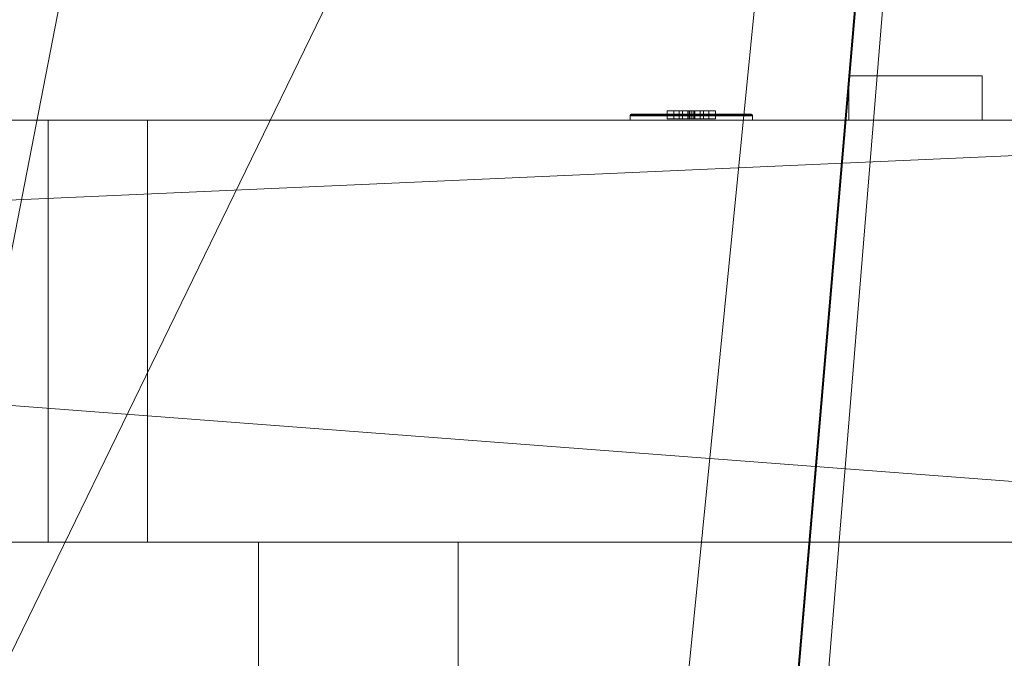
# Model space of a CAD drawing. Header units: inches. Extents: x -263 to 528, y -1 to 602.
# Tile 545 of 656: x 204 to 226, y 389 to 403. Entities that reach past the tile are written whole.
import ezdxf

# ---------------------------------------------------------------- set-up
doc = ezdxf.new("R2010")
doc.units = ezdxf.units.IN
doc.header["$MEASUREMENT"] = 0
for name, color, linetype in [('New_Twindo - Electrical', 7, 'Continuous'), ('Twindo - Electrical', 7, 'Continuous'), ('Twindo - Slabs', 7, 'Continuous'), ('Twindo - Walls', 7, 'Continuous')]:
    doc.layers.add(name, color=color, linetype=linetype)

# ---------------------------------------------------------------- blocks, each defined once
blk = doc.blocks.new('Slab_D0BD3B49-249D-4DA8-80D4-D821BCE50D6B', base_point=(-249.5, 387))
at = {"layer": 'Twindo - Slabs', "lineweight": 0}
mesh = blk.add_polyface(dxfattribs=at)
corners = [(-192, 387), (-249.5, 387), (-249.5, 387, -6), (-192, 387, -6), (-89.75, 579.5), (-249.5, 579.5), (-192, 134.5), (-132, 134.5), (-132, 124.5), (10, 124.5), (10, 13.75), (161.5, 13.75), (161.5, 6.5), (252, 6.5), (252, 14), (415.5, 14), (415.5, 322.5), (222.5, 322.5), (222.5, 357.5), (-4, 357.5), (-4, 413), (101.5, 413), (101.5, 553.5), (-89.75, 553.5), (-249.5, 579.5, -6), (-192, 134.5, -6), (-89.75, 579.5, -6), (-89.75, 553.5, -6), (101.5, 553.5, -6), (101.5, 413, -6), (-4, 413, -6), (-4, 357.5, -6), (222.5, 357.5, -6), (222.5, 322.5, -6), (415.5, 322.5, -6), (415.5, 14, -6), (252, 14, -6), (252, 6.5, -6), (161.5, 6.5, -6), (161.5, 13.75, -6), (10, 13.75, -6), (10, 124.5, -6), (-132, 124.5, -6), (-132, 134.5, -6)]
mesh.append_faces([[corners[k] for k in face] for face in [(0, 1, 2, 3), (1, 5, 24, 2), (6, 0, 3, 25), (5, 4, 26, 24), (7, 6, 25, 43), (8, 7, 43, 42), (9, 8, 42, 41), (10, 9, 41, 40), (11, 10, 40, 39), (12, 11, 39, 38), (13, 12, 38, 37), (14, 13, 37, 36), (15, 14, 36, 35), (16, 15, 35, 34), (17, 16, 34, 33), (18, 17, 33, 32), (19, 18, 32, 31), (20, 19, 31, 30), (21, 20, 30, 29), (22, 21, 29, 28), (23, 22, 28, 27), (4, 23, 27, 26)]], dxfattribs={"color": 254})
mesh.append_faces([[corners[k] for k in face] for face in [(22, 20, 21), (16, 14, 15)]], dxfattribs={"vtx0": -1, "color": 254})
mesh.append_faces([[corners[k] for k in face] for face in [(28, 30, 27), (34, 36, 33)]], dxfattribs={"vtx0": -1, "vtx1": -1, "color": 254})
mesh.append_faces([[corners[k] for k in face] for face in [(4, 0, 7), (19, 23, 8), (19, 9, 11), (43, 3, 26), (42, 27, 31), (39, 41, 31)]], dxfattribs={"vtx0": -1, "vtx1": -1, "vtx2": -1, "color": 254})
mesh.append_faces([[corners[k] for k in face] for face in [(23, 7, 8), (19, 8, 9), (17, 11, 12), (17, 12, 13), (17, 13, 14), (3, 24, 26), (43, 26, 27), (39, 31, 32), (39, 32, 33)]], dxfattribs={"vtx0": -1, "vtx2": -1, "color": 254})
mesh.append_faces([[corners[k] for k in face] for face in [(29, 30, 28), (35, 36, 34)]], dxfattribs={"vtx1": -1, "color": 254})
mesh.append_faces([[corners[k] for k in face] for face in [(4, 5, 0), (23, 4, 7), (19, 20, 23), (22, 23, 20), (18, 19, 11), (17, 18, 11), (16, 17, 14), (42, 43, 27), (30, 31, 27), (41, 42, 31), (38, 39, 33), (37, 38, 33), (36, 37, 33)]], dxfattribs={"vtx1": -1, "vtx2": -1, "color": 254})
mesh.append_faces([[corners[k] for k in face] for face in [(5, 1, 0), (0, 6, 7), (9, 10, 11), (3, 2, 24), (43, 25, 3), (39, 40, 41)]], dxfattribs={"vtx2": -1, "color": 254})
blk = doc.blocks.new('Slab_C16FED3F-F51D-4887-95C2-45D370958F54', base_point=(-255.75, 595))
at = {"layer": 'Twindo - Slabs', "lineweight": 0}
mesh = blk.add_polyface(dxfattribs=at)
corners = [(95.5, 568, 128), (95.5, 570, 128), (-75.75, 570, 128), (-75.75, 595, 128), (-255.75, 595, 128), (-255.75, 379, 128), (-198, 379, 128), (-198, 134.5, 128), (-136, 134.5, 128), (-136, 110.5, 128), (6.5, 110.5, 128), (6.5, 6.5, 128), (315.5, 6.5, 128), (315.5, 8, 128), (378.5, 8, 128), (378.5, 6.5, 128), (523, 6.5, 128), (523, 132.25, 128), (421.5, 132.25, 128), (421.5, 333, 128), (239, 333, 128), (239, 391.501, 128), (240, 391.501, 128), (240, 457, 128), (237, 457, 128), (237, 568, 128), (201, 127.5, 128), (201, 128.125, 128), (244.5, 128.125, 128), (244.5, 127.5, 128), (244.5, 15, 128), (161.5, 15, 128), (161.5, 146.5, 128), (200.935, 146.5, 128), (200.997, 146.5, 128), (200.997, 128.5, 128), (95.5, 568, 101), (95.5, 570, 101), (-75.75, 570, 101), (-75.75, 595, 101), (-255.75, 595, 101), (-255.75, 379, 101), (-198, 379, 101), (-198, 134.5, 101), (-136, 134.5, 101), (-136, 110.5, 101), (6.5, 110.5, 101), (6.5, 6.5, 101), (315.5, 6.5, 101), (315.5, 8, 101), (378.5, 8, 101), (378.5, 6.5, 101), (523, 6.5, 101), (523, 132.25, 101), (421.5, 132.25, 101), (421.5, 333, 101), (239, 333, 101), (239, 391.501, 101), (240, 391.501, 101), (240, 457, 101), (237, 457, 101), (237, 568, 101), (201, 127.5, 120), (201, 128, 120), (201, 128.125, 120), (244.5, 128.125, 120), (244.5, 128, 120), (244.5, 127.5, 120), (244.5, 127.5, 101), (244.5, 15, 101), (161.5, 15, 101), (161.5, 146.5, 101), (200.935, 146.5, 101), (200.997, 146.5, 101), (200.997, 128.5, 114.5), (201, 127.5, 101)]
mesh.append_faces([[corners[k] for k in face] for face in [(36, 37, 1, 0), (37, 38, 2, 1), (38, 39, 3, 2), (39, 40, 4, 3), (40, 41, 5, 4), (41, 42, 6, 5), (42, 43, 7, 6), (43, 44, 8, 7), (44, 45, 9, 8), (45, 46, 10, 9), (46, 47, 11, 10), (47, 48, 12, 11), (48, 49, 13, 12), (49, 50, 14, 13), (50, 51, 15, 14), (51, 52, 16, 15), (52, 53, 17, 16), (53, 54, 18, 17), (54, 55, 19, 18), (55, 56, 20, 19), (56, 57, 21, 20), (57, 58, 22, 21), (58, 59, 23, 22), (59, 60, 24, 23), (60, 61, 25, 24), (61, 36, 0, 25), (28, 27, 64, 65), (69, 70, 31, 30), (70, 71, 32, 31), (33, 32, 71, 72), (33, 72, 73, 34), (34, 73, 74, 35), (62, 67, 66, 63), (65, 64, 63, 66), (67, 62, 75, 68), (72, 74, 73)]], dxfattribs={"color": 254})
mesh.append_faces([[corners[k] for k in face] for face in [(23, 21, 22), (27, 63, 64), (29, 66, 67), (29, 69, 30), (75, 74, 72), (52, 54, 53)]], dxfattribs={"vtx0": -1, "color": 254})
mesh.append_faces([[corners[k] for k in face] for face in [(16, 18, 15), (59, 57, 60)]], dxfattribs={"vtx0": -1, "vtx1": -1, "color": 254})
mesh.append_faces([[corners[k] for k in face] for face in [(3, 6, 8), (31, 0, 11), (0, 32, 34), (24, 34, 27), (20, 24, 27), (28, 30, 12), (20, 28, 13), (75, 26, 74), (44, 42, 39), (47, 36, 70), (75, 60, 56), (49, 68, 56)]], dxfattribs={"vtx0": -1, "vtx1": -1, "vtx2": -1, "color": 254})
mesh.append_faces([[corners[k] for k in face] for face in [(2, 8, 9), (2, 9, 10), (0, 10, 11), (20, 27, 28), (30, 11, 12), (28, 12, 13), (20, 13, 14), (18, 14, 15), (42, 40, 39), (44, 39, 38), (46, 38, 37), (46, 37, 36), (72, 36, 61), (75, 61, 60), (47, 70, 69), (49, 69, 68), (50, 56, 55), (50, 55, 54)]], dxfattribs={"vtx0": -1, "vtx2": -1, "color": 254})
mesh.append_faces([[corners[k] for k in face] for face in [(17, 18, 16), (58, 57, 59)]], dxfattribs={"vtx1": -1, "color": 254})
mesh.append_faces([[corners[k] for k in face] for face in [(3, 4, 6), (2, 3, 8), (1, 2, 10), (0, 1, 10), (31, 32, 0), (25, 0, 34), (24, 25, 34), (20, 21, 24), (23, 24, 21), (30, 31, 11), (19, 20, 14), (18, 19, 14), (45, 44, 38), (46, 45, 38), (47, 46, 36), (71, 70, 36), (72, 71, 36), (75, 72, 61), (57, 56, 60), (68, 75, 56), (48, 47, 69), (49, 48, 69), (50, 49, 56), (51, 50, 54), (52, 51, 54)]], dxfattribs={"vtx1": -1, "vtx2": -1, "color": 254})
mesh.append_faces([[corners[k] for k in face] for face in [(4, 5, 6), (6, 7, 8), (26, 35, 74), (42, 41, 40), (44, 43, 42)]], dxfattribs={"vtx2": -1, "color": 254})
mesh.append_faces([[corners[k] for k in face] for face in [(27, 26, 62, 63), (29, 28, 65, 66), (29, 67, 68, 69)]], dxfattribs={"vtx3": -1, "color": 254})
blk = doc.blocks.new('Wall_3D31AF17-157C-401D-969C-0EC01DB9E8F0', base_point=(240, 401.001))
at = {"layer": 'Twindo - Walls', "lineweight": 0}
mesh = blk.add_polyface(dxfattribs=at)
corners = [(167, 401.001, 222), (167, 401.001, 128), (165.437, 401.001, 128), (165.437, 401.001, 248), (244.5, 401.001, 248), (244.5, 401.001, 128), (207, 401.001, 128), (207, 401.001, 222), (204.765, 401.001, 225.411), (201.956, 401.001, 228.366), (198.662, 401.001, 230.77), (194.991, 401.001, 232.545), (191.061, 401.001, 233.633), (187, 401.001, 234), (182.939, 401.001, 233.633), (179.009, 401.001, 232.545), (175.338, 401.001, 230.77), (172.044, 401.001, 228.366), (169.235, 401.001, 225.411), (167, 391.501, 222), (167, 391.501, 128), (155, 391.501, 128), (155, 397.501, 128), (165.437, 397.501, 128), (165.437, 397.501, 248), (155, 391.501, 248), (244.5, 391.501, 248), (155, 397.501, 248), (244.5, 391.501, 128), (207, 391.501, 128), (207, 391.501, 222), (204.765, 391.501, 225.411), (201.956, 391.501, 228.366), (198.662, 391.501, 230.77), (194.991, 391.501, 232.545), (191.061, 391.501, 233.633), (187, 391.501, 234), (182.939, 391.501, 233.633), (179.009, 391.501, 232.545), (175.338, 391.501, 230.77), (172.044, 391.501, 228.366), (169.235, 391.501, 225.411)]
mesh.append_faces([[corners[k] for k in face] for face in [(1, 0, 19, 20), (24, 3, 2, 23), (5, 4, 26, 28), (29, 6, 5, 28), (7, 6, 29, 30), (8, 7, 30, 31), (9, 8, 31, 32), (10, 9, 32, 33), (11, 10, 33, 34), (12, 11, 34, 35), (13, 12, 35, 36), (14, 13, 36, 37), (15, 14, 37, 38), (16, 15, 38, 39), (17, 16, 39, 40), (18, 17, 40, 41), (0, 18, 41, 19), (27, 22, 21, 25), (27, 24, 23, 22)]], dxfattribs={"color": 254})
mesh.append_faces([[corners[k] for k in face] for face in [(2, 0, 1), (1, 23, 2), (28, 30, 29)]], dxfattribs={"vtx0": -1, "color": 254})
mesh.append_faces([[corners[k] for k in face] for face in [(5, 7, 4), (20, 23, 1), (4, 24, 26), (26, 24, 25), (21, 19, 25)]], dxfattribs={"vtx0": -1, "vtx1": -1, "color": 254})
mesh.append_faces([[corners[k] for k in face] for face in [(13, 3, 4), (3, 13, 14), (3, 14, 15), (3, 15, 16), (3, 16, 17), (3, 17, 18), (3, 18, 0), (36, 26, 25), (26, 36, 35), (26, 35, 34), (26, 34, 33), (26, 33, 32), (26, 32, 31), (26, 31, 30)]], dxfattribs={"vtx0": -1, "vtx2": -1, "color": 254})
mesh.append_faces([[corners[k] for k in face] for face in [(6, 7, 5), (20, 19, 21)]], dxfattribs={"vtx1": -1, "color": 254})
mesh.append_faces([[corners[k] for k in face] for face in [(12, 13, 4), (11, 12, 4), (10, 11, 4), (9, 10, 4), (8, 9, 4), (7, 8, 4), (2, 3, 0), (20, 21, 23), (37, 36, 25), (38, 37, 25), (39, 38, 25), (40, 39, 25), (41, 40, 25), (19, 41, 25), (28, 26, 30)]], dxfattribs={"vtx1": -1, "vtx2": -1, "color": 254})
mesh.append_faces([[corners[k] for k in face] for face in [(21, 22, 23), (24, 27, 25), (4, 3, 24)]], dxfattribs={"vtx2": -1, "color": 254})
blk = doc.blocks.new('Slab_A3746481-2909-4108-A365-6002FE2AB3C6', base_point=(95.5, 568))
at = {"layer": 'Twindo - Slabs', "lineweight": 0}
mesh = blk.add_polyface(dxfattribs=at)
corners = [(95.5, 568, 254), (95.5, 568, 248), (95.5, 395.501, 248), (95.5, 395.501, 254), (237, 568, 254), (237, 568, 248), (237, 457, 248), (240, 457, 248), (240, 391.501, 248), (239, 391.501, 248), (239, 192.5, 248), (421.5, 192.5, 248), (421.5, 132.25, 248), (523, 132.25, 248), (523, 6.5, 248), (378.5, 6.5, 248), (378.5, 8, 248), (315.5, 8, 248), (315.5, 6.5, 248), (150.5, 6.5, 248), (150.5, 197, 248), (155, 197, 248), (155, 397.501, 248), (113, 397.501, 248), (113, 395.501, 248), (201, 383.001, 248), (170, 383.001, 248), (170, 205.5, 248), (201, 205.5, 248), (378.6, 174.5, 248), (261.6, 174.5, 248), (261.6, 108.5, 248), (342.106, 108.5, 248), (378.6, 144.994, 248), (113, 395.501, 254), (113, 397.501, 254), (155, 397.501, 254), (155, 197, 254), (150.5, 197, 254), (150.5, 6.5, 254), (315.5, 6.5, 254), (315.5, 8, 254), (378.5, 8, 254), (378.5, 6.5, 254), (523, 6.5, 254), (523, 132.25, 254), (421.5, 132.25, 254), (421.5, 192.5, 254), (239, 192.5, 254), (239, 391.501, 254), (240, 391.501, 254), (240, 457, 254), (237, 457, 254), (170, 205.5, 254), (170, 383.001, 254), (201, 383.001, 254), (201, 205.5, 254), (261.6, 108.5, 254), (261.6, 174.5, 254), (378.6, 174.5, 254), (378.6, 144.994, 254), (342.106, 108.5, 254)]
mesh.append_faces([[corners[k] for k in face] for face in [(0, 1, 2, 3), (4, 5, 1, 0), (3, 2, 24, 34), (52, 6, 5, 4), (51, 7, 6, 52), (50, 8, 7, 51), (49, 9, 8, 50), (48, 10, 9, 49), (47, 11, 10, 48), (46, 12, 11, 47), (45, 13, 12, 46), (44, 14, 13, 45), (43, 15, 14, 44), (42, 16, 15, 43), (41, 17, 16, 42), (40, 18, 17, 41), (39, 19, 18, 40), (38, 20, 19, 39), (37, 21, 20, 38), (36, 22, 21, 37), (35, 23, 22, 36), (34, 24, 23, 35), (54, 26, 25, 55), (53, 27, 26, 54), (56, 28, 27, 53), (55, 25, 28, 56), (58, 30, 29, 59), (57, 31, 30, 58), (61, 32, 31, 57), (60, 33, 32, 61), (59, 29, 33, 60)]], dxfattribs={"color": 254})
mesh.append_faces([[corners[k] for k in face] for face in [(14, 12, 13), (51, 49, 50)]], dxfattribs={"vtx0": -1, "color": 254})
mesh.append_faces([[corners[k] for k in face] for face in [(7, 9, 6), (44, 46, 43)]], dxfattribs={"vtx0": -1, "vtx1": -1, "color": 254})
mesh.append_faces([[corners[k] for k in face] for face in [(19, 21, 27), (26, 22, 1), (28, 6, 10), (19, 28, 10), (19, 10, 31), (15, 33, 12), (0, 36, 54), (53, 37, 39), (48, 52, 56), (48, 56, 39), (57, 48, 39), (46, 60, 43)]], dxfattribs={"vtx0": -1, "vtx1": -1, "vtx2": -1, "color": 254})
mesh.append_faces([[corners[k] for k in face] for face in [(23, 2, 1), (26, 21, 22), (19, 27, 28), (25, 1, 5), (28, 5, 6), (17, 31, 32), (16, 32, 33), (29, 10, 11), (33, 11, 12), (0, 34, 35), (0, 35, 36), (53, 36, 37), (0, 54, 55), (52, 55, 56), (57, 39, 40), (57, 40, 41), (61, 41, 42), (48, 58, 59), (60, 42, 43), (46, 59, 60)]], dxfattribs={"vtx0": -1, "vtx2": -1, "color": 254})
mesh.append_faces([[corners[k] for k in face] for face in [(8, 9, 7), (45, 46, 44)]], dxfattribs={"vtx1": -1, "color": 254})
mesh.append_faces([[corners[k] for k in face] for face in [(22, 23, 1), (26, 27, 21), (25, 26, 1), (28, 25, 5), (9, 10, 6), (30, 31, 10), (18, 19, 31), (17, 18, 31), (16, 17, 32), (15, 16, 33), (29, 30, 10), (33, 29, 11), (14, 15, 12), (53, 54, 36), (56, 53, 39), (4, 0, 55), (52, 4, 55), (48, 49, 52), (51, 52, 49), (57, 58, 48), (61, 57, 41), (60, 61, 42), (47, 48, 59), (46, 47, 59)]], dxfattribs={"vtx1": -1, "vtx2": -1, "color": 254})
mesh.append_faces([[corners[k] for k in face] for face in [(23, 24, 2), (19, 20, 21), (0, 3, 34), (37, 38, 39)]], dxfattribs={"vtx2": -1, "color": 254})
blk = doc.blocks.new('Object_92A33F01-8351-4E9F-AEE7-49A19EE40E15')
at = {"layer": 'Twindo - Electrical', "lineweight": 0}
mesh = blk.add_polyface(dxfattribs=at)
corners = [(218.856, 401.035, 140.819), (218.706, 401.035, 141.291), (218.706, 401.217, 141.291), (218.856, 401.217, 140.819), (218.856, 401.035, 141.764), (218.856, 401.217, 141.764), (219.644, 401.035, 141.764), (219.644, 401.217, 141.764), (219.794, 401.035, 141.291), (219.794, 401.217, 141.291), (219.644, 401.035, 140.819), (219.644, 401.217, 140.819), (219.447, 401.035, 141.291), (219.526, 401.035, 141.291), (219.526, 401.217, 141.291), (219.447, 401.217, 141.291), (219.526, 401.035, 141.528), (219.526, 401.217, 141.528), (219.447, 401.035, 141.528), (219.447, 401.217, 141.528), (219.053, 401.035, 141.291), (219.053, 401.035, 141.528), (219.053, 401.217, 141.528), (219.053, 401.217, 141.291), (218.974, 401.035, 141.528), (218.974, 401.217, 141.528), (218.974, 401.035, 141.291), (218.974, 401.217, 141.291), (219.329, 401.035, 140.898), (219.329, 401.035, 140.976), (219.329, 401.217, 140.976), (219.329, 401.217, 140.898), (219.318, 401.035, 141.016), (219.318, 401.217, 141.016), (219.289, 401.035, 141.045), (219.289, 401.217, 141.045), (219.25, 401.035, 141.055), (219.25, 401.217, 141.055), (219.211, 401.035, 141.045), (219.211, 401.217, 141.045), (219.182, 401.035, 141.016), (219.182, 401.217, 141.016), (219.171, 401.035, 140.976), (219.171, 401.217, 140.976), (219.171, 401.035, 140.898), (219.171, 401.217, 140.898)]
mesh.append_faces([[corners[k] for k in face] for face in [(0, 1, 2, 3), (1, 4, 5, 2), (4, 6, 7, 5), (6, 8, 9, 7), (8, 10, 11, 9), (10, 0, 3, 11), (12, 13, 14, 15), (13, 16, 17, 14), (16, 18, 19, 17), (18, 12, 15, 19), (20, 21, 22, 23), (21, 24, 25, 22), (24, 26, 27, 25), (26, 20, 23, 27), (28, 29, 30, 31), (29, 32, 33, 30), (32, 34, 35, 33), (34, 36, 37, 35), (36, 38, 39, 37), (38, 40, 41, 39), (40, 42, 43, 41), (42, 44, 45, 43), (44, 28, 31, 45)]], dxfattribs={"color": 7})
mesh.append_faces([[corners[k] for k in face] for face in [(10, 28, 0), (0, 44, 1), (3, 45, 11), (11, 31, 9)]], dxfattribs={"vtx0": -1, "vtx1": -1, "color": 7})
mesh.append_faces([[corners[k] for k in face] for face in [(24, 18, 4), (8, 1, 36), (17, 22, 7), (2, 9, 37)]], dxfattribs={"vtx0": -1, "vtx1": -1, "vtx2": -1, "color": 7})
mesh.append_faces([[corners[k] for k in face] for face in [(18, 6, 4), (8, 16, 13), (12, 21, 20), (26, 4, 1), (8, 36, 34), (8, 34, 32), (8, 32, 29), (8, 29, 28), (0, 28, 44), (22, 5, 7), (2, 25, 27), (23, 19, 15), (14, 7, 9), (2, 37, 39), (2, 39, 41), (2, 41, 43), (2, 43, 45), (11, 45, 31)]], dxfattribs={"vtx0": -1, "vtx2": -1, "color": 7})
mesh.append_faces([[corners[k] for k in face] for face in [(18, 16, 6), (8, 6, 16), (12, 18, 21), (26, 24, 4), (38, 36, 1), (40, 38, 1), (42, 40, 1), (44, 42, 1), (10, 8, 28), (22, 25, 5), (2, 5, 25), (23, 22, 19), (14, 17, 7), (35, 37, 9), (33, 35, 9), (30, 33, 9), (31, 30, 9), (3, 2, 45)]], dxfattribs={"vtx1": -1, "vtx2": -1, "color": 7})
mesh = blk.add_polyface(dxfattribs=at)
corners = [(218.856, 401.035, 142.236), (218.706, 401.035, 142.709), (218.706, 401.217, 142.709), (218.856, 401.217, 142.236), (218.856, 401.035, 143.181), (218.856, 401.217, 143.181), (219.644, 401.035, 143.181), (219.644, 401.217, 143.181), (219.794, 401.035, 142.709), (219.794, 401.217, 142.709), (219.644, 401.035, 142.236), (219.644, 401.217, 142.236), (219.447, 401.035, 142.709), (219.526, 401.035, 142.709), (219.526, 401.217, 142.709), (219.447, 401.217, 142.709), (219.526, 401.035, 142.945), (219.526, 401.217, 142.945), (219.447, 401.035, 142.945), (219.447, 401.217, 142.945), (219.053, 401.035, 142.709), (219.053, 401.035, 142.945), (219.053, 401.217, 142.945), (219.053, 401.217, 142.709), (218.974, 401.035, 142.945), (218.974, 401.217, 142.945), (218.974, 401.035, 142.709), (218.974, 401.217, 142.709), (219.329, 401.035, 142.315), (219.329, 401.035, 142.394), (219.329, 401.217, 142.394), (219.329, 401.217, 142.315), (219.318, 401.035, 142.433), (219.318, 401.217, 142.433), (219.289, 401.035, 142.462), (219.289, 401.217, 142.462), (219.25, 401.035, 142.472), (219.25, 401.217, 142.472), (219.211, 401.035, 142.462), (219.211, 401.217, 142.462), (219.182, 401.035, 142.433), (219.182, 401.217, 142.433), (219.171, 401.035, 142.394), (219.171, 401.217, 142.394), (219.171, 401.035, 142.315), (219.171, 401.217, 142.315)]
mesh.append_faces([[corners[k] for k in face] for face in [(0, 1, 2, 3), (1, 4, 5, 2), (4, 6, 7, 5), (6, 8, 9, 7), (8, 10, 11, 9), (10, 0, 3, 11), (12, 13, 14, 15), (13, 16, 17, 14), (16, 18, 19, 17), (18, 12, 15, 19), (20, 21, 22, 23), (21, 24, 25, 22), (24, 26, 27, 25), (26, 20, 23, 27), (28, 29, 30, 31), (29, 32, 33, 30), (32, 34, 35, 33), (34, 36, 37, 35), (36, 38, 39, 37), (38, 40, 41, 39), (40, 42, 43, 41), (42, 44, 45, 43), (44, 28, 31, 45)]], dxfattribs={"color": 7})
mesh.append_faces([[corners[k] for k in face] for face in [(10, 28, 0), (0, 44, 1), (3, 45, 11), (11, 31, 9)]], dxfattribs={"vtx0": -1, "vtx1": -1, "color": 7})
mesh.append_faces([[corners[k] for k in face] for face in [(24, 18, 4), (8, 1, 36), (17, 22, 7), (2, 9, 37)]], dxfattribs={"vtx0": -1, "vtx1": -1, "vtx2": -1, "color": 7})
mesh.append_faces([[corners[k] for k in face] for face in [(18, 6, 4), (8, 16, 13), (12, 21, 20), (26, 4, 1), (8, 36, 34), (8, 34, 32), (8, 32, 29), (8, 29, 28), (0, 28, 44), (22, 5, 7), (2, 25, 27), (23, 19, 15), (14, 7, 9), (2, 37, 39), (2, 39, 41), (2, 41, 43), (2, 43, 45), (11, 45, 31)]], dxfattribs={"vtx0": -1, "vtx2": -1, "color": 7})
mesh.append_faces([[corners[k] for k in face] for face in [(18, 16, 6), (8, 6, 16), (12, 18, 21), (26, 24, 4), (38, 36, 1), (40, 38, 1), (42, 40, 1), (44, 42, 1), (10, 8, 28), (22, 25, 5), (2, 5, 25), (23, 22, 19), (14, 17, 7), (35, 37, 9), (33, 35, 9), (30, 33, 9), (31, 30, 9), (3, 2, 45)]], dxfattribs={"vtx1": -1, "vtx2": -1, "color": 7})
mesh = blk.add_polyface(dxfattribs=at)
corners = [(220.594, 401.139, 139.672), (217.906, 401.139, 139.672), (217.906, 401.139, 144.328), (220.594, 401.139, 144.328), (218.856, 401.139, 140.819), (219.644, 401.139, 140.819), (219.794, 401.139, 141.291), (219.644, 401.139, 141.764), (218.856, 401.139, 141.764), (218.706, 401.139, 141.291), (219.644, 401.139, 143.181), (218.856, 401.139, 143.181), (218.706, 401.139, 142.709), (218.856, 401.139, 142.236), (219.644, 401.139, 142.236), (219.794, 401.139, 142.709), (220.602, 401.138, 139.663), (217.898, 401.138, 139.663), (217.898, 401.138, 144.337), (220.602, 401.138, 144.337), (218.856, 401.035, 140.819), (219.644, 401.035, 140.819), (219.794, 401.035, 141.291), (219.644, 401.035, 141.764), (218.856, 401.035, 141.764), (218.706, 401.035, 141.291), (219.644, 401.035, 143.181), (218.856, 401.035, 143.181), (218.706, 401.035, 142.709), (218.856, 401.035, 142.236), (219.644, 401.035, 142.236), (219.794, 401.035, 142.709), (220.618, 401.129, 139.648), (217.882, 401.129, 139.648), (217.882, 401.129, 144.352), (220.618, 401.129, 144.352), (220.627, 401.113, 139.639), (217.873, 401.113, 139.639), (217.873, 401.113, 144.361), (220.627, 401.113, 144.361), (220.628, 401.104, 139.638), (217.872, 401.104, 139.638), (217.872, 401.104, 144.362), (220.628, 401.104, 144.362), (220.628, 401.001, 139.638), (217.872, 401.001, 139.638), (217.872, 401.001, 144.362), (220.628, 401.001, 144.362)]
mesh.append_faces([[corners[k] for k in face] for face in [(1, 0, 16, 17), (2, 1, 17, 18), (3, 2, 18, 19), (0, 3, 19, 16), (4, 20, 21, 5), (5, 21, 22, 6), (6, 22, 23, 7), (7, 23, 24, 8), (8, 24, 25, 9), (9, 25, 20, 4), (11, 10, 26, 27), (12, 11, 27, 28), (13, 12, 28, 29), (14, 13, 29, 30), (15, 14, 30, 31), (10, 15, 31, 26), (17, 16, 32, 33), (18, 17, 33, 34), (19, 18, 34, 35), (16, 19, 35, 32), (33, 32, 36, 37), (34, 33, 37, 38), (35, 34, 38, 39), (32, 35, 39, 36), (37, 36, 40, 41), (38, 37, 41, 42), (39, 38, 42, 43), (36, 39, 43, 40), (41, 40, 44, 45), (42, 41, 45, 46), (43, 42, 46, 47), (40, 43, 47, 44), (46, 45, 44, 47)]], dxfattribs={"color": 7})
mesh.append_faces([[corners[k] for k in face] for face in [(22, 25, 24, 23), (28, 31, 30, 29)]], dxfattribs={"vtx0": -1, "color": 7})
mesh.append_faces([[corners[k] for k in face] for face in [(1, 4, 0), (0, 6, 3)]], dxfattribs={"vtx0": -1, "vtx1": -1, "color": 7})
mesh.append_faces([[corners[k] for k in face] for face in [(2, 13, 8), (7, 14, 3)]], dxfattribs={"vtx0": -1, "vtx1": -1, "vtx2": -1, "color": 7})
mesh.append_faces([[corners[k] for k in face] for face in [(10, 2, 3), (2, 11, 12), (2, 12, 13), (7, 13, 14), (2, 8, 9), (1, 9, 4), (0, 4, 5), (0, 5, 6)]], dxfattribs={"vtx0": -1, "vtx2": -1, "color": 7})
mesh.append_faces([[corners[k] for k in face] for face in [(10, 11, 2), (15, 10, 3), (14, 15, 3), (7, 8, 13), (6, 7, 3), (1, 2, 9)]], dxfattribs={"vtx1": -1, "vtx2": -1, "color": 7})
mesh.append_faces([[corners[k] for k in face] for face in [(22, 21, 20, 25), (28, 27, 26, 31)]], dxfattribs={"vtx3": -1, "color": 7})
blk = doc.blocks.new('Beam Segment_AA635746-6AAC-4831-A4B5-BD30677543D1')
at = {"layer": 'New_Twindo - Electrical', "lineweight": 0}
mesh = blk.add_polyface(dxfattribs=at)
corners = [(225.799, 401.001, 180), (222.799, 401.001, 180), (222.799, 402.001, 180), (225.799, 402.001, 180), (225.799, 401.001, 185), (222.799, 401.001, 185), (222.799, 402.001, 185), (225.799, 402.001, 185)]
mesh.append_faces([[corners[k] for k in face] for face in [(0, 1, 2, 3), (4, 5, 1, 0), (2, 1, 5, 6), (3, 2, 6, 7), (4, 0, 3, 7), (7, 6, 5, 4)]], dxfattribs={"color": 254})
blk = doc.blocks.new('Wall_A97876CB-3674-4E84-ADB3-8DFC0900E2AB', base_point=(209.5, 306.5))
at = {"layer": 'Twindo - Walls', "lineweight": 0}
mesh = blk.add_polyface(dxfattribs=at)
corners = [(214, 358.5, 128), (214, 358.5, 224), (214, 386.5, 224), (214, 386.5, 128), (214, 391.501, 128), (214, 391.501, 248), (214, 306.5, 248), (214, 306.5, 222), (214, 311, 222), (214, 311, 128), (214, 318.5, 128), (214, 318.5, 224), (214, 346.5, 224), (214, 346.5, 128), (209.5, 358.5, 128), (209.5, 358.5, 224), (209.5, 386.5, 224), (209.5, 386.5, 128), (209.5, 391.501, 128), (209.5, 391.501, 248), (209.5, 306.5, 248), (209.5, 306.5, 222), (209.5, 311, 222), (209.5, 311, 128), (209.5, 318.5, 128), (209.5, 318.5, 224), (209.5, 346.5, 224), (209.5, 346.5, 128)]
mesh.append_faces([[corners[k] for k in face] for face in [(1, 0, 14, 15), (2, 1, 15, 16), (3, 2, 16, 17), (3, 17, 18, 4), (5, 4, 18, 19), (20, 6, 5, 19), (7, 6, 20, 21), (7, 21, 22, 8), (8, 22, 23, 9), (10, 9, 23, 24), (10, 24, 25, 11), (11, 25, 26, 12), (12, 26, 27, 13), (14, 0, 13, 27)]], dxfattribs={"color": 254})
mesh.append_faces([[corners[k] for k in face] for face in [(4, 2, 3), (0, 12, 13), (10, 8, 9), (27, 15, 14)]], dxfattribs={"vtx0": -1, "color": 254})
mesh.append_faces([[corners[k] for k in face] for face in [(24, 22, 25), (18, 16, 19)]], dxfattribs={"vtx0": -1, "vtx1": -1, "color": 254})
mesh.append_faces([[corners[k] for k in face] for face in [(11, 1, 6), (16, 26, 19)]], dxfattribs={"vtx0": -1, "vtx1": -1, "vtx2": -1, "color": 254})
mesh.append_faces([[corners[k] for k in face] for face in [(1, 5, 6), (11, 6, 7), (11, 7, 8), (26, 20, 19)]], dxfattribs={"vtx0": -1, "vtx2": -1, "color": 254})
mesh.append_faces([[corners[k] for k in face] for face in [(23, 22, 24), (17, 16, 18)]], dxfattribs={"vtx1": -1, "color": 254})
mesh.append_faces([[corners[k] for k in face] for face in [(1, 2, 5), (4, 5, 2), (0, 1, 12), (10, 11, 8), (26, 25, 20), (21, 20, 25), (22, 21, 25), (27, 26, 15)]], dxfattribs={"vtx1": -1, "vtx2": -1, "color": 254})

msp = doc.modelspace()

# ---------------------------------------------------------------- block references
at = {"layer": 'New_Twindo - Electrical', "linetype": 'Continuous', "lineweight": 0}
msp.add_blockref('Beam Segment_AA635746-6AAC-4831-A4B5-BD30677543D1', (0, 0), dxfattribs=at)
at = {"layer": 'Twindo - Electrical', "color": 36, "linetype": 'Continuous', "lineweight": 18, "true_color": 0x783c00}
msp.add_blockref('Object_92A33F01-8351-4E9F-AEE7-49A19EE40E15', (0, 0), dxfattribs=at)
at = {"layer": 'Twindo - Slabs', "color": 251, "linetype": 'Continuous', "lineweight": 18, "true_color": 0x4a4a4a}
for name, p in [('Slab_C16FED3F-F51D-4887-95C2-45D370958F54', (-255.75, 595)), ('Slab_D0BD3B49-249D-4DA8-80D4-D821BCE50D6B', (-249.5, 387)), ('Slab_A3746481-2909-4108-A365-6002FE2AB3C6', (95.5, 568))]:
    msp.add_blockref(name, p, dxfattribs=at)
at = {"layer": 'Twindo - Walls', "color": 7, "lineweight": 35}
for name, p in [('Wall_3D31AF17-157C-401D-969C-0EC01DB9E8F0', (240, 401.001)), ('Wall_A97876CB-3674-4E84-ADB3-8DFC0900E2AB', (209.5, 306.5))]:
    msp.add_blockref(name, p, dxfattribs=at)

doc.saveas('drawing.dxf')
